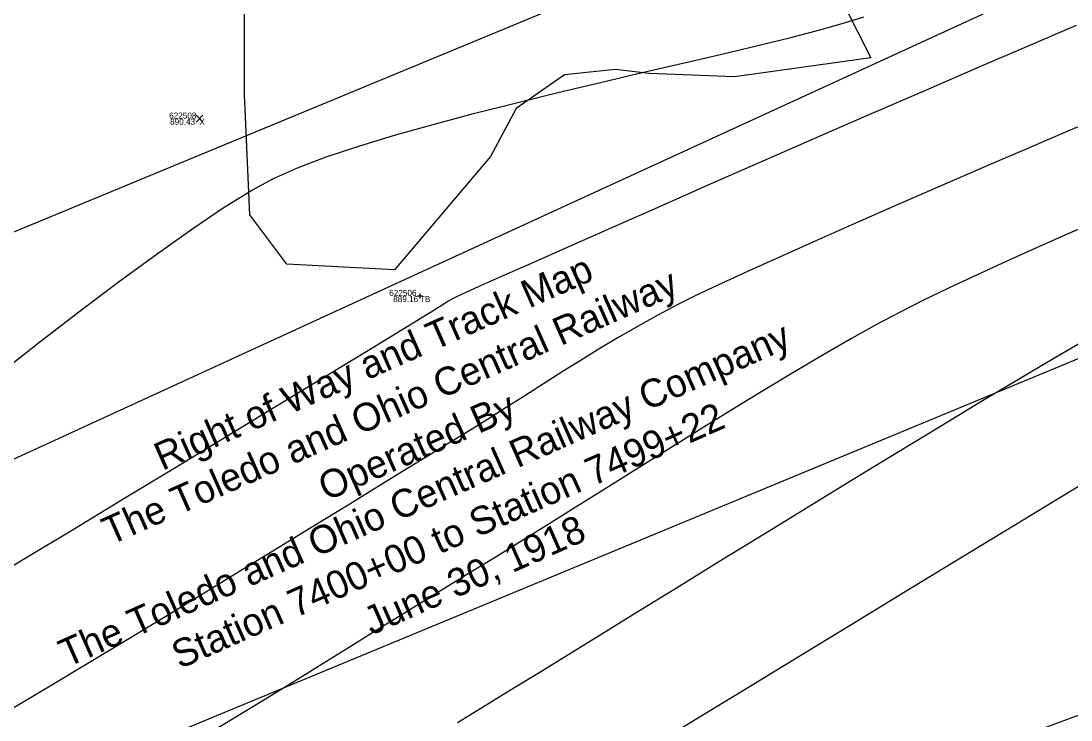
# Model space of a CAD drawing. Extents: x 1957117 to 1971063, y 701601 to 715861.
# Drawn here: x 1965971.3 to 1966031.4, y 709256.2 to 709296.2 of the extents above; entities that cross this region are included whole.
import ezdxf

# ---------------------------------------------------------------- set-up
doc = ezdxf.new("R2010")
doc.units = 0
for name, color, linetype in [('AP_X_Lights', 7, 'Continuous'), ('DT_X_Contour_Major', 7, 'Continuous'), ('DT_X_Contour_Minor', 7, 'Continuous'), ('DT_X_TIN_Hull', 7, 'Continuous'), ('GE_X_CL_20', 7, 'Continuous'), ('PV_P_Drive', 7, 'Continuous'), ('PV_P_Shoulder', 7, 'Continuous'), ('RS_Raster1', 7, 'Continuous'), ('RW_X_Esmt_RR', 7, 'Continuous'), ('RW_X_Fee_RW', 7, 'Continuous'), ('RW_X_Text', 7, 'Continuous'), ('SC_Scratch1', 7, 'Continuous'), ('SC_Shading5', 7, 'Continuous'), ('VG_X_Tree_Line_Rt', 7, 'Continuous')]:
    doc.layers.add(name, color=color, linetype=linetype)

msp = doc.modelspace()

# ---------------------------------------------------------------- linework, layer by layer
at = {"layer": 'AP_X_Lights'}
for p, q in [((1965981.363, 709290.444), (1965981.751, 709290.834)), ((1965981.363, 709290.834), (1965981.751, 709290.444))]:
    msp.add_line(p, q, dxfattribs=at)
at = {"layer": 'DT_X_Contour_Major'}
for points in [[(1965970.069, 709276.048), (1965972.42, 709277.876), (1965974.74, 709279.653), (1965976.99, 709281.342), (1965979.13, 709282.908), (1965981.121, 709284.316), (1965982.922, 709285.528), (1965984.496, 709286.51), (1965985.802, 709287.225), (1965987.173, 709287.833), (1965988.807, 709288.449), (1965990.669, 709289.07), (1965992.719, 709289.692), (1965994.921, 709290.312), (1965997.237, 709290.927), (1965999.63, 709291.534), (1966002.062, 709292.129), (1966004.497, 709292.711), (1966006.896, 709293.275), (1966009.223, 709293.818), (1966011.44, 709294.337), (1966013.509, 709294.83), (1966015.394, 709295.292), (1966017.057, 709295.721), (1966018.46, 709296.114), (1966019.567, 709296.467)], [(1965970.069, 709276.048), (1965972.42, 709277.876), (1965974.74, 709279.653), (1965976.99, 709281.342), (1965979.13, 709282.908), (1965981.121, 709284.316), (1965982.922, 709285.528), (1965984.496, 709286.51), (1965985.802, 709287.225), (1965987.173, 709287.833), (1965988.807, 709288.449), (1965990.669, 709289.07), (1965992.719, 709289.692), (1965994.921, 709290.312), (1965997.237, 709290.927), (1965999.63, 709291.534), (1966002.062, 709292.129), (1966004.497, 709292.711), (1966006.896, 709293.275), (1966009.223, 709293.818), (1966011.44, 709294.337), (1966013.509, 709294.83), (1966015.394, 709295.292), (1966017.057, 709295.721), (1966018.46, 709296.114), (1966019.567, 709296.467)], [(1966034.276, 709271.063), (1966031.329, 709269.275), (1966028.255, 709267.407), (1966025.106, 709265.492), (1966021.933, 709263.561), (1966018.788, 709261.645), (1966015.72, 709259.775), (1966012.782, 709257.983), (1966010.025, 709256.301), (1966007.499, 709254.759)], [(1966034.276, 709271.063), (1966031.329, 709269.275), (1966028.255, 709267.407), (1966025.106, 709265.492), (1966021.933, 709263.561), (1966018.788, 709261.645), (1966015.72, 709259.775), (1966012.782, 709257.983), (1966010.025, 709256.301), (1966007.499, 709254.759)]]:
    msp.add_lwpolyline(points, dxfattribs=at)
at = {"layer": 'DT_X_Contour_Minor'}
for points in [[(1965968.896, 709263.866), (1965971.589, 709265.49), (1965974.386, 709267.18), (1965977.226, 709268.899), (1965980.046, 709270.608), (1965982.784, 709272.269), (1965985.377, 709273.844), (1965987.762, 709275.294), (1965989.879, 709276.58), (1965991.663, 709277.666), (1965993.053, 709278.512), (1965993.986, 709279.08), (1965994.4, 709279.331), (1965994.816, 709279.59), (1965995.143, 709279.802), (1965995.442, 709279.995), (1965995.776, 709280.194), (1965996.206, 709280.426), (1965996.611, 709280.614), (1965997.529, 709281.029), (1965998.906, 709281.644), (1966000.688, 709282.437), (1966002.822, 709283.384), (1966005.255, 709284.459), (1966007.932, 709285.64), (1966010.801, 709286.902), (1966013.808, 709288.221), (1966016.899, 709289.572), (1966020.02, 709290.933), (1966023.119, 709292.278), (1966026.142, 709293.583), (1966029.035, 709294.825), (1966031.744, 709295.98)], [(1965968.896, 709263.866), (1965971.589, 709265.49), (1965974.386, 709267.18), (1965977.226, 709268.899), (1965980.046, 709270.608), (1965982.784, 709272.269), (1965985.377, 709273.844), (1965987.762, 709275.294), (1965989.879, 709276.58), (1965991.663, 709277.666), (1965993.053, 709278.512), (1965993.986, 709279.08), (1965994.4, 709279.331), (1965994.816, 709279.59), (1965995.143, 709279.802), (1965995.442, 709279.995), (1965995.776, 709280.194), (1965996.206, 709280.426), (1965996.611, 709280.614), (1965997.529, 709281.029), (1965998.906, 709281.644), (1966000.688, 709282.437), (1966002.822, 709283.384), (1966005.255, 709284.459), (1966007.932, 709285.64), (1966010.801, 709286.902), (1966013.808, 709288.221), (1966016.899, 709289.572), (1966020.02, 709290.933), (1966023.119, 709292.278), (1966026.142, 709293.583), (1966029.035, 709294.825), (1966031.744, 709295.98)], [(1966033.758, 709290.982), (1966031.372, 709289.974), (1966028.905, 709288.922), (1966026.4, 709287.847), (1966023.898, 709286.764), (1966021.439, 709285.693), (1966019.066, 709284.65), (1966016.819, 709283.654), (1966014.74, 709282.723), (1966012.869, 709281.874), (1966011.249, 709281.125), (1966009.921, 709280.494), (1966008.924, 709279.999), (1966007.781, 709279.393), (1966006.659, 709278.77), (1966005.556, 709278.131), (1966004.467, 709277.48), (1966003.39, 709276.819), (1966002.319, 709276.148), (1966001.252, 709275.472), (1966000.184, 709274.79), (1965999.112, 709274.107), (1965998.032, 709273.424), (1965996.941, 709272.742), (1965995.833, 709272.065), (1965994.829, 709271.455), (1965993.518, 709270.654), (1965991.945, 709269.69), (1965990.153, 709268.591), (1965988.187, 709267.385), (1965986.09, 709266.099), (1965983.905, 709264.763), (1965981.676, 709263.402), (1965979.447, 709262.046), (1965977.263, 709260.722), (1965975.165, 709259.458), (1965973.199, 709258.282), (1965971.407, 709257.222), (1965969.835, 709256.305)], [(1966033.758, 709290.982), (1966031.372, 709289.974), (1966028.905, 709288.922), (1966026.4, 709287.847), (1966023.898, 709286.764), (1966021.439, 709285.693), (1966019.066, 709284.65), (1966016.819, 709283.654), (1966014.74, 709282.723), (1966012.869, 709281.874), (1966011.249, 709281.125), (1966009.921, 709280.494), (1966008.924, 709279.999), (1966007.781, 709279.393), (1966006.659, 709278.77), (1966005.556, 709278.131), (1966004.467, 709277.48), (1966003.39, 709276.819), (1966002.319, 709276.148), (1966001.252, 709275.472), (1966000.184, 709274.79), (1965999.112, 709274.107), (1965998.032, 709273.424), (1965996.941, 709272.742), (1965995.833, 709272.065), (1965994.829, 709271.455), (1965993.518, 709270.654), (1965991.945, 709269.69), (1965990.153, 709268.591), (1965988.187, 709267.385), (1965986.09, 709266.099), (1965983.905, 709264.763), (1965981.676, 709263.402), (1965979.447, 709262.046), (1965977.263, 709260.722), (1965975.165, 709259.458), (1965973.199, 709258.282), (1965971.407, 709257.222), (1965969.835, 709256.305)], [(1966033.203, 709284.891), (1966031.334, 709284.08), (1966029.497, 709283.271), (1966027.716, 709282.472), (1966026.017, 709281.693), (1966024.422, 709280.944), (1966022.956, 709280.234), (1966021.643, 709279.572), (1966020.332, 709278.874), (1966018.872, 709278.058), (1966017.287, 709277.143), (1966015.602, 709276.146), (1966013.839, 709275.085), (1966012.023, 709273.977), (1966010.179, 709272.84), (1966008.33, 709271.692), (1966006.5, 709270.549), (1966004.713, 709269.43), (1966002.993, 709268.351), (1966001.365, 709267.332), (1965999.851, 709266.388), (1965998.477, 709265.538), (1965997.267, 709264.799), (1965996.007, 709264.032), (1965994.641, 709263.192), (1965993.189, 709262.292), (1965991.667, 709261.346), (1965990.093, 709260.368), (1965988.487, 709259.371), (1965986.865, 709258.369), (1965985.246, 709257.375), (1965983.647, 709256.403), (1965982.088, 709255.467)], [(1966033.203, 709284.891), (1966031.334, 709284.08), (1966029.497, 709283.271), (1966027.716, 709282.472), (1966026.017, 709281.693), (1966024.422, 709280.944), (1966022.956, 709280.234), (1966021.643, 709279.572), (1966020.332, 709278.874), (1966018.872, 709278.058), (1966017.287, 709277.143), (1966015.602, 709276.146), (1966013.839, 709275.085), (1966012.023, 709273.977), (1966010.179, 709272.84), (1966008.33, 709271.692), (1966006.5, 709270.549), (1966004.713, 709269.43), (1966002.993, 709268.351), (1966001.365, 709267.332), (1965999.851, 709266.388), (1965998.477, 709265.538), (1965997.267, 709264.799), (1965996.007, 709264.032), (1965994.641, 709263.192), (1965993.189, 709262.292), (1965991.667, 709261.346), (1965990.093, 709260.368), (1965988.487, 709259.371), (1965986.865, 709258.369), (1965985.246, 709257.375), (1965983.647, 709256.403), (1965982.088, 709255.467)], [(1966032.008, 709277.834), (1966030.345, 709276.862), (1966028.418, 709275.718), (1966026.272, 709274.431), (1966023.95, 709273.027), (1966021.498, 709271.537), (1966018.96, 709269.988), (1966016.381, 709268.409), (1966013.806, 709266.828), (1966011.279, 709265.274), (1966008.845, 709263.775), (1966006.549, 709262.359), (1966004.436, 709261.056), (1966002.549, 709259.893), (1966000.935, 709258.9), (1965999.637, 709258.103), (1965998.7, 709257.533), (1965997.498, 709256.799), (1965996.314, 709256.063)], [(1966032.008, 709277.834), (1966030.345, 709276.862), (1966028.418, 709275.718), (1966026.272, 709274.431), (1966023.95, 709273.027), (1966021.498, 709271.537), (1966018.96, 709269.988), (1966016.381, 709268.409), (1966013.806, 709266.828), (1966011.279, 709265.274), (1966008.845, 709263.775), (1966006.549, 709262.359), (1966004.436, 709261.056), (1966002.549, 709259.893), (1966000.935, 709258.9), (1965999.637, 709258.103), (1965998.7, 709257.533), (1965997.498, 709256.799), (1965996.314, 709256.063)]]:
    msp.add_lwpolyline(points, dxfattribs=at)
at = {"layer": 'DT_X_TIN_Hull'}
msp.add_lwpolyline([(1965579.047, 709051.126), (1965619.598, 709075.773), (1965654.262, 709093.549), (1965701.972, 709118.262), (1965725.159, 709133.079), (1965781.925, 709153.285), (1965819.505, 709168.018), (1965865.553, 709187.458), (1965919.401, 709212.612), (1965965.159, 709228.887), (1966001.139, 709245.166), (1966056.823, 709265.746), (1966099.661, 709283.794), (1966149.12, 709303.567), (1966196.581, 709322.506), (1966234.303, 709340.787)], dxfattribs=at)
at = {"layer": 'GE_X_CL_20'}
msp.add_lwpolyline([(1966828.097, 709638.981), (1965844.448, 709231.801)], dxfattribs=at)
at = {"layer": 'PV_P_Drive'}
for p, q in [((1965994.025, 709280.494), (1965994.317, 709280.494)), ((1965994.171, 709280.64), (1965994.171, 709280.348)), ((1965994.171, 709280.494), (1965994.171, 709280.494))]:
    msp.add_line(p, q, dxfattribs=at)
at = {"layer": 'RW_X_Esmt_RR'}
msp.add_line((1965855.922, 709204.082), (1966839.571, 709611.262), dxfattribs=at)
at = {"layer": 'RW_X_Fee_RW'}
msp.add_lwpolyline([(1963881.046, 707276.431), (1964172.578, 707701.964), (1964668.324, 708419.582), (1964735.207, 708501.875), (1964966.496, 708718.802), (1965107.468, 708816.338), (1965585.552, 709094.216), (1966091.861, 709326.705), (1966247.281, 709386.816), (1966633.174, 709551.737), (1966943.202, 709670.565), (1967172.032, 709812.662), (1967935.697, 710373.174), (1968346.714, 710683.963), (1968484.345, 710796.182), (1968743.632, 711067.038), (1968903.937, 711275.819), (1969041.222, 711501.316), (1969638.166, 712572.015), (1970019.077, 713196.718)], dxfattribs=at)
at = {"layer": 'SC_Shading5'}
for points in [[(1963589.678, 706586.994), (1963626.625, 706689.548), (1963651.76, 706746.832), (1963668.09, 706778.596), (1963682.768, 706805.402), (1963734.424, 706911.594), (1963826.849, 707116.717), (1963877.258, 707215.645), (1963964.981, 707354.472), (1964070.526, 707509.355), (1964132.574, 707601.994), (1964163.9, 707642.169), (1964191.2, 707685.167), (1964278.98, 707807.131), (1964326.11, 707874.364), (1964396.427, 707968.962), (1964508.519, 708133.679), (1964655.588, 708336.552), (1964745.319, 708429.172), (1964840.327, 708522.317), (1964988.178, 708660.245), (1965089.796, 708739.041), (1965251.743, 708835.216), (1965415.807, 708922.048), (1965866.2, 709149.38), (1966173.543, 709294.131), (1966283.627, 709338.196), (1966534.003, 709419.214), (1966689.084, 709471.266), (1967008.468, 709641.817), (1967166.677, 709750.124), (1967422.113, 709931.083), (1967818.707, 710198.831), (1968187.021, 710459.852), (1968360.589, 710592.493), (1968496.543, 710707.847), (1968606.427, 710809.378), (1968733.391, 710937.091), (1968807.28, 711025.4), (1968843.008, 711077.094), (1968863.233, 711106.099), (1968909.747, 711171.311), (1968974.133, 711279.559), (1969130.932, 711546.915), (1969247.433, 711744.686), (1969402.714, 712016.424), (1969505.287, 712191.789), (1969666.311, 712460.805), (1969771.586, 712639.896), (1969880.058, 712820.917), (1969964.994, 712955.706), (1969990.005, 713000.084), (1970030.065, 713068.479)], [(1963609.915, 706579.703), (1963646.615, 706681.572), (1963671.193, 706737.585), (1963687.092, 706768.511), (1963701.884, 706795.526), (1963753.906, 706902.469), (1963846.249, 707107.41), (1963895.973, 707204.994), (1963982.966, 707342.667), (1964088.35, 707497.312), (1964150.015, 707589.379), (1964181.502, 707629.761), (1964209.024, 707673.109), (1964296.517, 707794.674), (1964343.552, 707861.772), (1964413.958, 707956.489), (1964526.123, 708121.313), (1964672.104, 708322.686), (1964760.576, 708414.006), (1964855.195, 708506.77), (1965002.134, 708643.847), (1965101.925, 708721.226), (1965262.272, 708816.451), (1965425.685, 708902.939), (1965875.63, 709130.044), (1966182.13, 709274.398), (1966290.944, 709317.954), (1966540.737, 709398.785), (1966697.632, 709451.445), (1967019.644, 709623.399), (1967178.971, 709732.471), (1967434.35, 709913.39), (1967830.945, 710181.14), (1968199.774, 710442.525), (1968374.086, 710575.735), (1968510.806, 710691.739), (1968621.36, 710793.889), (1968749.296, 710922.58), (1968824.413, 711012.355), (1968860.678, 711064.827), (1968880.812, 711093.701), (1968927.778, 711159.547), (1968992.655, 711268.62), (1969149.476, 711536.015), (1969266.039, 711733.891), (1969421.336, 712005.657), (1969523.8, 712180.835), (1969684.812, 712449.831), (1969790.084, 712628.917), (1969898.385, 712809.653), (1969983.474, 712944.685), (1970008.657, 712989.367), (1970048.626, 713057.607)]]:
    msp.add_spline(points, degree=3, dxfattribs=at)
at = {"layer": 'VG_X_Tree_Line_Rt'}
msp.add_lwpolyline([(1965993.478, 709305.001), (1965999.995, 709302.073), (1966001.548, 709302.099), (1966003.543, 709301.878), (1966009.049, 709303.271), (1966016.985, 709300.043), (1966019.966, 709294.128), (1966012.163, 709293.04), (1966007.293, 709293.226), (1966005.343, 709293.459), (1966002.441, 709293.156), (1965999.677, 709291.218), (1965998.202, 709288.468), (1965992.723, 709281.992), (1965986.56, 709282.311), (1965984.442, 709285.142), (1965984.141, 709292.018), (1965984.142, 709297.44), (1965985.173, 709302.756), (1965988.917, 709307.248), (1965993.478, 709305.001)], dxfattribs=at)

# ---------------------------------------------------------------- texts
at = {"layer": 'PV_P_Shoulder'}
for s, p in [('890.43', (1965979.876, 709290.289)), ('889.16', (1965992.642, 709280.144))]:
    msp.add_text(s, height=0.35, dxfattribs=at).set_placement(p)
at = {"layer": 'RS_Raster1'}
for s, p in [('622508', (1965979.821, 709290.639)), ('622506', (1965992.416, 709280.494))]:
    msp.add_text(s, height=0.35, dxfattribs=at).set_placement(p)
at = {"layer": 'RW_X_Text'}
for s, p in [('Right of Way and Track Map', (1965979.429, 709270.48)), ('The Toledo and Ohio Central Railway', (1965976.452, 709266.215)), ('The Toledo and Ohio Central Railway Company', (1965973.976, 709259.224)), ('Station 7400+00 to Station 7499+22', (1965980.424, 709259.132)), ('Operated By', (1965988.822, 709268.743)), ('June 30, 1918', (1965991.402, 709261.069))]:
    msp.add_text(s, height=1.6, rotation=23.87692, dxfattribs=at).set_placement(p)
at = {"layer": 'SC_Scratch1'}
for s, p in [('X', (1965981.557, 709290.289)), ('TB', (1965994.171, 709280.144))]:
    msp.add_text(s, height=0.35, dxfattribs=at).set_placement(p)

doc.saveas('drawing.dxf')
